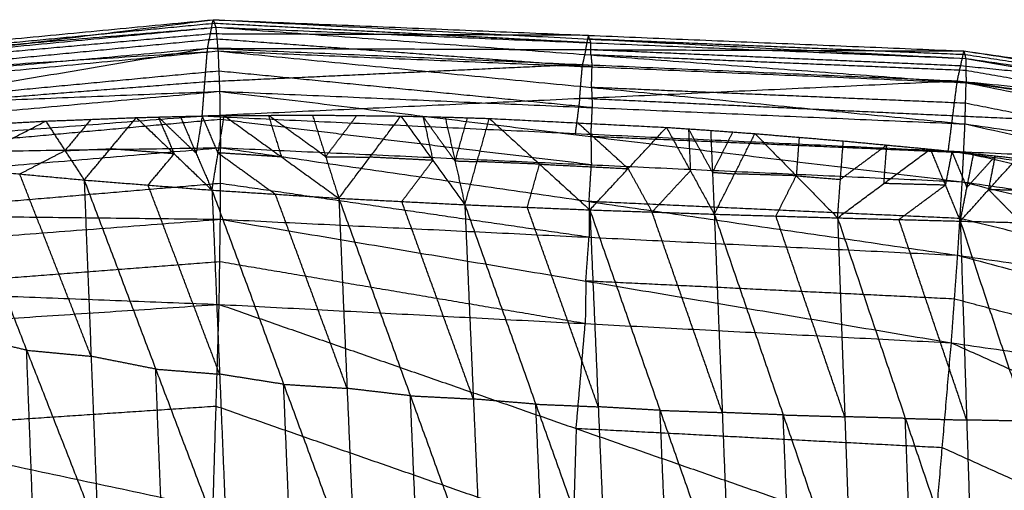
# Model space of a CAD drawing. Header units: millimetres. Extents: x -106 to 110, y -96 to 120.
# Tile 864 of 1020: x 6.58 to 13.95, y 116.3 to 119.81. Entities that reach past the tile are written whole.
import ezdxf

# ---------------------------------------------------------------- set-up
doc = ezdxf.new("R2010")
doc.units = ezdxf.units.MM
doc.header["$MEASUREMENT"] = 0
doc.layers.add('Default', color=7, linetype='Continuous', true_color=0x000000)

msp = doc.modelspace()

# ---------------------------------------------------------------- linework, layer by layer
at = {"layer": 'Default'}
for points in [[(2.4421, 119.1067, 11.482), (5.2371, 119.4604, 11.403), (8.0321, 119.8141, 11.3241)], [(2.4669, 119.2827, 11.9876), (5.2495, 119.5484, 11.6558), (8.0321, 119.8141, 11.3241)], [(7.9902, 119.6009, 10.6984), (8.0111, 119.7075, 11.0112), (8.0321, 119.8141, 11.3241)], [(8.0321, 119.8141, 11.3241), (8.0417, 119.786, 11.5281), (8.0514, 119.7579, 11.7321)], [(8.0321, 119.8141, 11.3241), (10.841, 119.6971, 11.2146), (13.6499, 119.5802, 11.1052)], [(8.0321, 119.8141, 11.3241), (10.8476, 119.6692, 11.4341), (13.6631, 119.5244, 11.5442)], [(2.4669, 119.2827, 11.9876), (5.2592, 119.5203, 11.8598), (8.0514, 119.7579, 11.7321)], [(2.4845, 119.2233, 12.3038), (5.268, 119.4906, 12.0179), (8.0514, 119.7579, 11.7321)], [(8.0417, 119.786, 11.5281), (6.6505, 119.6532, 11.694), (5.2592, 119.5203, 11.8598)], [(10.8573, 119.6412, 11.6382), (9.4495, 119.7136, 11.5831), (8.0417, 119.786, 11.5281)], [(8.0514, 119.7579, 11.7321), (8.0597, 119.669, 11.9547), (8.068, 119.5802, 12.1772)], [(8.0514, 119.7579, 11.7321), (10.8573, 119.6412, 11.6382), (13.6631, 119.5244, 11.5442)], [(8.0514, 119.7579, 11.7321), (10.8589, 119.5506, 11.8787), (13.6663, 119.3434, 12.0253)], [(8.0111, 119.7075, 11.0112), (6.6241, 119.5839, 11.2071), (5.2371, 119.4604, 11.403)], [(8.0597, 119.669, 11.9547), (6.668, 119.5354, 12.0976), (5.2762, 119.4017, 12.2405)], [(10.841, 119.6971, 11.2146), (9.426, 119.7023, 11.1129), (8.0111, 119.7075, 11.0112)], [(10.8672, 119.4618, 12.1013), (9.4634, 119.5654, 12.028), (8.0597, 119.669, 11.9547)], [(10.82, 119.5905, 10.9018), (10.8305, 119.6438, 11.0582), (10.841, 119.6971, 11.2146)], [(10.8476, 119.6692, 11.4341), (10.8443, 119.6832, 11.3244), (10.841, 119.6971, 11.2146)], [(13.6565, 119.5523, 11.3247), (12.252, 119.6108, 11.3794), (10.8476, 119.6692, 11.4341)], [(10.8476, 119.6692, 11.4341), (10.8524, 119.6552, 11.5361), (10.8573, 119.6412, 11.6382)], [(2.4306, 118.6644, 11.1541), (5.2104, 119.1327, 10.9263), (7.9902, 119.6009, 10.6984)], [(2.4421, 119.1067, 11.482), (5.2161, 119.3538, 11.0902), (7.9902, 119.6009, 10.6984)], [(7.9498, 119.0949, 10.3255), (7.97, 119.3479, 10.512), (7.9902, 119.6009, 10.6984)], [(7.9902, 119.6009, 10.6984), (10.7952, 119.4789, 10.5681), (13.6003, 119.3569, 10.4378)], [(7.9902, 119.6009, 10.6984), (10.82, 119.5905, 10.9018), (13.6499, 119.5802, 11.1052)], [(10.82, 119.5905, 10.9018), (10.8076, 119.5347, 10.735), (10.7952, 119.4789, 10.5681)], [(13.6251, 119.4685, 10.7715), (12.2226, 119.5295, 10.8367), (10.82, 119.5905, 10.9018)], [(10.8589, 119.5506, 11.8787), (10.8581, 119.5959, 11.7584), (10.8573, 119.6412, 11.6382)], [(2.4845, 119.2233, 12.3038), (5.2762, 119.4017, 12.2405), (8.068, 119.5802, 12.1772)], [(2.5046, 119.0541, 12.6408), (5.2863, 119.3171, 12.409), (8.068, 119.5802, 12.1772)], [(8.068, 119.5802, 12.1772), (8.0741, 119.4295, 12.4031), (8.0802, 119.2788, 12.6289)], [(8.068, 119.5802, 12.1772), (10.8631, 119.3076, 12.3465), (13.6582, 119.035, 12.5157)], [(8.068, 119.5802, 12.1772), (10.8672, 119.4618, 12.1013), (13.6663, 119.3434, 12.0253)], [(13.6647, 119.4339, 11.7847), (12.2618, 119.4923, 11.8317), (10.8589, 119.5506, 11.8787)], [(10.8589, 119.5506, 11.8787), (10.863, 119.5062, 11.99), (10.8672, 119.4618, 12.1013)], [(13.6003, 119.3569, 10.4378), (13.6251, 119.4685, 10.7715), (13.6499, 119.5802, 11.1052)], [(13.6499, 119.5802, 11.1052), (13.6565, 119.5523, 11.3247), (13.6631, 119.5244, 11.5442)], [(13.6499, 119.5802, 11.1052), (16.4361, 119.1866, 11.1163), (19.2222, 118.793, 11.1274)], [(13.6499, 119.5802, 11.1052), (16.438, 119.1579, 11.3341), (19.2262, 118.7355, 11.5629)], [(16.4446, 119.13, 11.5536), (15.0506, 119.3411, 11.4391), (13.6565, 119.5523, 11.3247)], [(13.6631, 119.5244, 11.5442), (13.6647, 119.4339, 11.7847), (13.6663, 119.3434, 12.0253)], [(13.6631, 119.5244, 11.5442), (16.4379, 119.0392, 11.7919), (19.2126, 118.5539, 12.0396)], [(13.6631, 119.5244, 11.5442), (16.4446, 119.13, 11.5536), (19.2262, 118.7355, 11.5629)], [(10.7952, 119.4789, 10.5681), (9.3826, 119.4134, 10.54), (7.97, 119.3479, 10.512)], [(10.775, 119.2259, 10.3817), (10.7851, 119.3524, 10.4749), (10.7952, 119.4789, 10.5681)], [(10.8631, 119.3076, 12.3465), (10.8651, 119.3847, 12.2239), (10.8672, 119.4618, 12.1013)], [(16.4361, 119.1866, 11.1163), (15.0306, 119.3276, 10.9439), (13.6251, 119.4685, 10.7715)], [(8.0741, 119.4295, 12.4031), (6.6833, 119.298, 12.519), (5.2924, 119.1665, 12.6349)], [(10.8692, 119.1569, 12.5723), (9.4716, 119.2932, 12.4877), (8.0741, 119.4295, 12.4031)], [(16.4395, 118.9487, 12.0324), (15.0521, 119.1913, 11.9086), (13.6647, 119.4339, 11.7847)], [(7.97, 119.3479, 10.512), (6.5902, 119.2403, 10.7191), (5.2104, 119.1327, 10.9263)], [(7.9498, 119.0949, 10.3255), (10.775, 119.2259, 10.3817), (13.6003, 119.3569, 10.4378)], [(13.6623, 119.1892, 12.2705), (12.2627, 119.2484, 12.3085), (10.8631, 119.3076, 12.3465)], [(10.8631, 119.3076, 12.3465), (10.8661, 119.2322, 12.4594), (10.8692, 119.1569, 12.5723)], [(13.5329, 118.8325, 10.0468), (13.5666, 119.0947, 10.2423), (13.6003, 119.3569, 10.4378)], [(13.6003, 119.3569, 10.4378), (16.3851, 118.9663, 10.4503), (19.1698, 118.5757, 10.4629)], [(13.6003, 119.3569, 10.4378), (16.4113, 119.0749, 10.7826), (19.2222, 118.793, 11.1274)], [(13.6582, 119.035, 12.5157), (13.6623, 119.1892, 12.2705), (13.6663, 119.3434, 12.0253)], [(13.6663, 119.3434, 12.0253), (16.4234, 118.7949, 12.2751), (19.1804, 118.2464, 12.5249)], [(13.6663, 119.3434, 12.0253), (16.4395, 118.9487, 12.0324), (19.2126, 118.5539, 12.0396)], [(2.5046, 119.0541, 12.6408), (5.2924, 119.1665, 12.6349), (8.0802, 119.2788, 12.6289)], [(2.5261, 118.7739, 12.975), (5.3032, 119.0264, 12.802), (8.0802, 119.2788, 12.6289)], [(8.0802, 119.2788, 12.6289), (8.0834, 119.0679, 12.8404), (8.0867, 118.8571, 13.052)], [(8.0802, 119.2788, 12.6289), (10.8588, 118.9406, 12.8033), (13.6375, 118.6024, 12.9778)], [(8.0802, 119.2788, 12.6289), (10.8692, 119.1569, 12.5723), (13.6582, 119.035, 12.5157)], [(10.775, 119.2259, 10.3817), (10.7582, 119.0948, 10.2839), (10.7413, 118.9637, 10.1862)], [(13.5666, 119.0947, 10.2423), (12.1708, 119.1603, 10.312), (10.775, 119.2259, 10.3817)], [(10.8588, 118.9406, 12.8033), (10.864, 119.0487, 12.6878), (10.8692, 119.1569, 12.5723)], [(16.4193, 118.6407, 12.5203), (15.0408, 118.9149, 12.3954), (13.6623, 119.1892, 12.2705)], [(2.4306, 118.6644, 11.1541), (5.1902, 118.8797, 10.7398), (7.9498, 119.0949, 10.3255)], [(8.0834, 119.0679, 12.8404), (6.6949, 118.9417, 12.927), (5.3064, 118.8155, 13.0135)], [(6.7791, 119.0561, 10.4618), (7.118, 119.0692, 10.4208), (7.4568, 119.0823, 10.3799)], [(7.118, 119.0692, 10.4208), (7.0204, 118.9525, 10.3648), (6.9228, 118.8358, 10.3087)], [(7.0665, 118.6156, 10.1556), (7.2617, 118.8489, 10.2678), (7.4568, 119.0823, 10.3799)], [(7.4568, 119.0823, 10.3799), (7.6212, 119.0867, 10.3617), (7.7856, 119.0911, 10.3435)], [(7.4568, 119.0823, 10.3799), (7.7399, 118.8112, 10.1823), (8.023, 118.5401, 9.9846)], [(7.6212, 119.0867, 10.3617), (7.6805, 118.949, 10.272), (7.7399, 118.8112, 10.1823)], [(7.9043, 118.8156, 10.1641), (7.7627, 118.9511, 10.2629), (7.6212, 119.0867, 10.3617)], [(7.7856, 119.0911, 10.3435), (7.9502, 119.0941, 10.3264), (8.1148, 119.0972, 10.3093)], [(7.7856, 119.0911, 10.3435), (7.9043, 118.8156, 10.1641), (8.023, 118.5401, 9.9846)], [(7.9502, 119.0941, 10.3264), (7.9272, 118.9549, 10.2452), (7.9043, 118.8156, 10.1641)], [(7.9498, 119.0949, 10.3255), (10.7413, 118.9637, 10.1862), (13.5329, 118.8325, 10.0468)], [(8.0689, 118.8187, 10.147), (8.0096, 118.9564, 10.2367), (7.9502, 119.0941, 10.3264)], [(8.023, 118.5401, 9.9846), (8.0689, 118.8187, 10.147), (8.1148, 119.0972, 10.3093)], [(10.8621, 118.7297, 13.0149), (9.4728, 118.8988, 12.9277), (8.0834, 119.0679, 12.8404)], [(8.1148, 119.0972, 10.3093), (8.445, 119.0991, 10.2786), (8.7752, 119.1011, 10.2479)], [(8.1148, 119.0972, 10.3093), (8.5436, 118.7882, 10.0828), (8.9723, 118.4793, 9.8563)], [(8.445, 119.0991, 10.2786), (8.4943, 118.9437, 10.1807), (8.5436, 118.7882, 10.0828)], [(8.8738, 118.7902, 10.0521), (8.6594, 118.9447, 10.1654), (8.445, 119.0991, 10.2786)], [(8.7752, 119.1011, 10.2479), (8.8738, 118.7902, 10.0521), (8.9723, 118.4793, 9.8563)], [(8.7752, 119.1011, 10.2479), (9.1061, 119.0975, 10.222), (9.437, 119.0939, 10.196)], [(9.1061, 119.0975, 10.222), (8.9899, 118.9439, 10.137), (8.8738, 118.7902, 10.0521)], [(8.9723, 118.4793, 9.8563), (9.2047, 118.7866, 10.0261), (9.437, 119.0939, 10.196)], [(9.437, 119.0939, 10.196), (9.6023, 119.0901, 10.1848), (9.7675, 119.0863, 10.1736)], [(9.437, 119.0939, 10.196), (9.6761, 118.7625, 9.9829), (9.9152, 118.431, 9.7698)], [(9.6023, 119.0901, 10.1848), (9.6392, 118.9263, 10.0839), (9.6761, 118.7625, 9.9829)], [(9.8414, 118.7586, 9.9717), (9.7218, 118.9244, 10.0783), (9.6023, 119.0901, 10.1848)], [(9.7675, 119.0863, 10.1736), (9.8414, 118.7586, 9.9717), (9.9152, 118.431, 9.7698)], [(9.7675, 119.0863, 10.1736), (9.9331, 119.0811, 10.1635), (10.0987, 119.0759, 10.1535)], [(9.9331, 119.0811, 10.1635), (9.8872, 118.9198, 10.0676), (9.8414, 118.7586, 9.9717)], [(9.9152, 118.431, 9.7698), (10.0069, 118.7534, 9.9616), (10.0987, 119.0759, 10.1535)], [(10.0987, 119.0759, 10.1535), (10.4746, 118.7341, 9.9371), (10.8505, 118.3924, 9.7208)], [(10.0987, 119.0759, 10.1535), (10.7612, 119.0425, 10.1232), (11.4238, 119.0092, 10.093)], [(16.3851, 118.9663, 10.4503), (14.9758, 119.0305, 10.3463), (13.5666, 119.0947, 10.2423)], [(6.1018, 118.7063, 10.3667), (6.4405, 118.8812, 10.4142), (6.7791, 119.0561, 10.4618)], [(6.103, 119.0196, 10.5518), (6.441, 119.0379, 10.5068), (6.7791, 119.0561, 10.4618)], [(6.7791, 119.0561, 10.4618), (6.9228, 118.8358, 10.3087), (7.0665, 118.6156, 10.1556)], [(11.1372, 118.7008, 9.9069), (10.9492, 118.8717, 10.0151), (10.7612, 119.0425, 10.1232)], [(10.8505, 118.3924, 9.7208), (11.1372, 118.7008, 9.9069), (11.4238, 119.0092, 10.093)], [(11.4238, 119.0092, 10.093), (11.5891, 118.9981, 10.0875), (11.7545, 118.9869, 10.0821)], [(11.4238, 119.0092, 10.093), (11.6028, 118.6847, 9.8978), (11.7819, 118.3602, 9.7025)], [(11.5891, 118.9981, 10.0875), (11.596, 118.8414, 9.9926), (11.6028, 118.6847, 9.8978)], [(11.7682, 118.6735, 9.8923), (11.6786, 118.8358, 9.9899), (11.5891, 118.9981, 10.0875)], [(13.6375, 118.6024, 12.9778), (13.6478, 118.8187, 12.7467), (13.6582, 119.035, 12.5157)], [(13.6582, 119.035, 12.5157), (16.3936, 118.4256, 12.7487), (19.129, 117.8162, 12.9818)], [(13.6582, 119.035, 12.5157), (16.4193, 118.6407, 12.5203), (19.1804, 118.2464, 12.5249)], [(13.6478, 118.8187, 12.7467), (12.2533, 118.8796, 12.775), (10.8588, 118.9406, 12.8033)], [(10.8588, 118.9406, 12.8033), (10.8605, 118.8352, 12.9091), (10.8621, 118.7297, 13.0149)], [(11.7545, 118.9869, 10.0821), (11.7682, 118.6735, 9.8923), (11.7819, 118.3602, 9.7025)], [(11.7545, 118.9869, 10.0821), (11.9202, 118.9747, 10.0774), (12.086, 118.9625, 10.0727)], [(11.9202, 118.9747, 10.0774), (11.8442, 118.8241, 9.9849), (11.7682, 118.6735, 9.8923)], [(11.7819, 118.3602, 9.7025), (11.9339, 118.6613, 9.8876), (12.086, 118.9625, 10.0727)], [(12.086, 118.9625, 10.0727), (12.3952, 118.6475, 9.8906), (12.7044, 118.3326, 9.7086)], [(12.086, 118.9625, 10.0727), (12.4167, 118.9351, 10.0652), (12.7474, 118.9078, 10.0578)], [(12.4167, 118.9351, 10.0652), (12.406, 118.7913, 9.9779), (12.3952, 118.6475, 9.8906)], [(2.5261, 118.7739, 12.975), (5.3064, 118.8155, 13.0135), (8.0867, 118.8571, 13.052)], [(2.5478, 118.3862, 13.2794), (5.3172, 118.6216, 13.1657), (8.0867, 118.8571, 13.052)], [(6.9228, 118.8358, 10.3087), (7.0922, 118.8424, 10.2882), (7.2617, 118.8489, 10.2678)], [(7.7399, 118.8112, 10.1823), (7.5008, 118.8301, 10.225), (7.2617, 118.8489, 10.2678)], [(8.0859, 118.3224, 13.4105), (8.0863, 118.5897, 13.2312), (8.0867, 118.8571, 13.052)], [(8.0867, 118.8571, 13.052), (10.8451, 118.4551, 13.2124), (13.6035, 118.0532, 13.3727)], [(8.0867, 118.8571, 13.052), (10.8621, 118.7297, 13.0149), (13.6375, 118.6024, 12.9778)], [(12.7044, 118.3326, 9.7086), (12.7259, 118.6202, 9.8832), (12.7474, 118.9078, 10.0578)], [(12.7044, 118.3326, 9.7086), (13.0513, 118.5895, 9.8782), (13.3981, 118.8465, 10.0478)], [(13.0728, 118.8771, 10.0528), (12.8994, 118.7486, 9.968), (12.7259, 118.6202, 9.8832)], [(12.7474, 118.9078, 10.0578), (13.0728, 118.8771, 10.0528), (13.3981, 118.8465, 10.0478)], [(13.0513, 118.5895, 9.8782), (13.062, 118.7333, 9.9655), (13.0728, 118.8771, 10.0528)], [(13.3981, 118.8465, 10.0478), (13.5104, 118.5773, 9.8914), (13.6226, 118.3082, 9.735)], [(13.3981, 118.8465, 10.0478), (13.5605, 118.8299, 10.0461), (13.7228, 118.8133, 10.0444)], [(6.5842, 118.6609, 10.2611), (6.7535, 118.7484, 10.2849), (6.9228, 118.8358, 10.3087)], [(7.5447, 118.5779, 10.0701), (7.6423, 118.6945, 10.1262), (7.7399, 118.8112, 10.1823)], [(8.0689, 118.8187, 10.147), (8.2833, 118.6642, 10.0337), (8.4977, 118.5097, 9.9204)], [(8.5436, 118.7882, 10.0828), (8.3062, 118.8034, 10.1149), (8.0689, 118.8187, 10.147)], [(8.8738, 118.7902, 10.0521), (9.0392, 118.7884, 10.0391), (9.2047, 118.7866, 10.0261)], [(9.6761, 118.7625, 9.9829), (9.4404, 118.7745, 10.0045), (9.2047, 118.7866, 10.0261)], [(13.5605, 118.8299, 10.0461), (13.5354, 118.7036, 9.9687), (13.5104, 118.5773, 9.8914)], [(13.5329, 118.8325, 10.0468), (16.3061, 118.4459, 10.0585), (19.0794, 118.0593, 10.0702)], [(13.5329, 118.8325, 10.0468), (16.3514, 118.7041, 10.2548), (19.1698, 118.5757, 10.4629)], [(13.6727, 118.5607, 9.8897), (13.6166, 118.6953, 9.9679), (13.5605, 118.8299, 10.0461)], [(13.6226, 118.3082, 9.735), (13.6727, 118.5607, 9.8897), (13.7228, 118.8133, 10.0444)], [(13.6226, 118.3082, 9.735), (13.8351, 118.5433, 9.8884), (14.0475, 118.7784, 10.0419)], [(16.3832, 118.2093, 12.9798), (15.0155, 118.514, 12.8633), (13.6478, 118.8187, 12.7467)], [(13.8852, 118.7958, 10.0431), (13.7789, 118.6783, 9.9664), (13.6727, 118.5607, 9.8897)], [(13.7228, 118.8133, 10.0444), (13.8852, 118.7958, 10.0431), (14.0475, 118.7784, 10.0419)], [(13.8351, 118.5433, 9.8884), (13.8601, 118.6696, 9.9658), (13.8852, 118.7958, 10.0431)], [(6.1018, 118.7063, 10.3667), (6.5842, 118.6609, 10.2611), (7.0665, 118.6156, 10.1556)], [(6.1018, 118.7063, 10.3667), (6.6361, 117.3434, 9.647), (7.1704, 115.9805, 8.9274)], [(9.4438, 118.4551, 9.813), (9.56, 118.6088, 9.898), (9.6761, 118.7625, 9.9829)], [(9.8414, 118.7586, 9.9717), (9.9242, 118.756, 9.9667), (10.0069, 118.7534, 9.9616)], [(10.4746, 118.7341, 9.9371), (10.2408, 118.7438, 9.9494), (10.0069, 118.7534, 9.9616)], [(10.3829, 118.4117, 9.7453), (10.4287, 118.5729, 9.8412), (10.4746, 118.7341, 9.9371)], [(10.4746, 118.7341, 9.9371), (10.8059, 118.7174, 9.922), (11.1372, 118.7008, 9.9069)], [(10.8451, 118.4551, 13.2124), (10.8536, 118.5924, 13.1136), (10.8621, 118.7297, 13.0149)], [(11.1372, 118.7008, 9.9069), (11.2267, 118.5385, 9.8093), (11.3162, 118.3763, 9.7117)], [(7.1185, 117.2981, 9.5415), (6.8513, 117.9795, 9.9013), (6.5842, 118.6609, 10.2611)], [(11.3162, 118.3763, 9.7117), (11.4595, 118.5305, 9.8047), (11.6028, 118.6847, 9.8978)], [(11.7682, 118.6735, 9.8923), (11.851, 118.6674, 9.89), (11.9339, 118.6613, 9.8876)], [(12.3952, 118.6475, 9.8906), (12.1646, 118.6544, 9.8891), (11.9339, 118.6613, 9.8876)], [(12.2431, 118.3464, 9.7056), (12.3192, 118.4969, 9.7981), (12.3952, 118.6475, 9.8906)], [(12.3952, 118.6475, 9.8906), (12.5606, 118.6338, 9.8869), (12.7259, 118.6202, 9.8832)], [(8.0863, 118.5897, 13.2312), (6.7016, 118.472, 13.2881), (5.3169, 118.3543, 13.3449)], [(7.0665, 118.6156, 10.1556), (7.1185, 117.2981, 9.5415), (7.1704, 115.9805, 8.9274)], [(7.0665, 118.6156, 10.1556), (7.5447, 118.5779, 10.0701), (8.023, 118.5401, 9.9846)], [(7.0665, 118.6156, 10.1556), (7.602, 117.2021, 9.4328), (8.1375, 115.7887, 8.71)], [(8.0802, 117.1644, 9.3473), (7.8125, 117.8711, 9.7087), (7.5447, 118.5779, 10.0701)], [(10.8447, 118.1878, 13.3916), (9.4655, 118.3888, 13.3114), (8.0863, 118.5897, 13.2312)], [(13.5104, 118.5773, 9.8914), (13.2808, 118.5834, 9.8848), (13.0513, 118.5895, 9.8782)], [(13.1635, 118.3204, 9.7218), (13.3369, 118.4489, 9.8066), (13.5104, 118.5773, 9.8914)], [(13.6035, 118.0532, 13.3727), (13.6205, 118.3278, 13.1753), (13.6375, 118.6024, 12.9778)], [(13.6375, 118.6024, 12.9778), (16.348, 117.9367, 13.1748), (19.0586, 117.2711, 13.3718)], [(13.6375, 118.6024, 12.9778), (16.3832, 118.2093, 12.9798), (19.129, 117.8162, 12.9818)], [(8.023, 118.5401, 9.9846), (8.0802, 117.1644, 9.3473), (8.1375, 115.7887, 8.71)], [(8.023, 118.5401, 9.9846), (8.4977, 118.5097, 9.9204), (8.9723, 118.4793, 9.8563)], [(8.023, 118.5401, 9.9846), (8.5592, 117.0887, 9.2654), (9.0955, 115.6373, 8.5462)], [(9.0339, 117.0583, 9.2012), (8.7658, 117.784, 9.5608), (8.4977, 118.5097, 9.9204)], [(8.9723, 118.4793, 9.8563), (9.0339, 117.0583, 9.2012), (9.0955, 115.6373, 8.5462)], [(8.9723, 118.4793, 9.8563), (9.4438, 118.4551, 9.813), (9.9152, 118.431, 9.7698)], [(8.9723, 118.4793, 9.8563), (9.5076, 117.0027, 9.146), (10.0428, 115.5262, 8.4357)], [(13.8351, 118.5433, 9.8884), (13.9568, 118.4202, 9.8225), (14.0785, 118.2971, 9.7565)], [(14.2909, 118.5321, 9.9099), (14.063, 118.5377, 9.8992), (13.8351, 118.5433, 9.8884)], [(9.979, 116.9786, 9.1027), (9.7114, 117.7169, 9.4579), (9.4438, 118.4551, 9.813)], [(9.9152, 118.431, 9.7698), (9.979, 116.9786, 9.1027), (10.0428, 115.5262, 8.4357)], [(9.9152, 118.431, 9.7698), (10.3829, 118.4117, 9.7453), (10.8505, 118.3924, 9.7208)], [(9.9152, 118.431, 9.7698), (10.446, 116.9398, 9.071), (10.9767, 115.4486, 8.3721)], [(10.9136, 116.9205, 9.0465), (10.6483, 117.6661, 9.3959), (10.3829, 118.4117, 9.7453)], [(10.8451, 118.4551, 13.2124), (10.8449, 118.3215, 13.302), (10.8447, 118.1878, 13.3916)], [(13.6205, 118.3278, 13.1753), (12.2328, 118.3915, 13.1938), (10.8451, 118.4551, 13.2124)], [(2.5478, 118.3862, 13.2794), (5.3169, 118.3543, 13.3449), (8.0859, 118.3224, 13.4105)], [(10.8505, 118.3924, 9.7208), (10.9136, 116.9205, 9.0465), (10.9767, 115.4486, 8.3721)], [(10.8505, 118.3924, 9.7208), (11.3162, 118.3763, 9.7117), (11.7819, 118.3602, 9.7025)], [(10.8505, 118.3924, 9.7208), (11.3758, 116.8938, 9.0333), (11.9011, 115.3952, 8.3458)], [(11.8415, 116.8777, 9.0242), (11.5788, 117.627, 9.3679), (11.3162, 118.3763, 9.7117)], [(11.7819, 118.3602, 9.7025), (11.8415, 116.8777, 9.0242), (11.9011, 115.3952, 8.3458)], [(11.7819, 118.3602, 9.7025), (12.2431, 118.3464, 9.7056), (12.7044, 118.3326, 9.7086)], [(11.7819, 118.3602, 9.7025), (12.2973, 116.8597, 9.0253), (12.8128, 115.3593, 8.3482)], [(12.7586, 116.8459, 9.0284), (12.5009, 117.5961, 9.367), (12.2431, 118.3464, 9.7056)], [(12.7044, 118.3326, 9.7086), (12.7586, 116.8459, 9.0284), (12.8128, 115.3593, 8.3482)], [(12.7044, 118.3326, 9.7086), (13.1635, 118.3204, 9.7218), (13.6226, 118.3082, 9.735)], [(12.7044, 118.3326, 9.7086), (13.2114, 116.8337, 9.041), (13.7185, 115.3349, 8.3734)], [(2.5683, 117.8983, 13.5265), (5.3271, 118.1103, 13.4685), (8.0859, 118.3224, 13.4105)], [(8.0769, 117.6857, 13.6705), (8.0814, 118.004, 13.5405), (8.0859, 118.3224, 13.4105)], [(8.0859, 118.3224, 13.4105), (10.8209, 117.8605, 13.5372), (13.5558, 117.3986, 13.664)], [(8.0859, 118.3224, 13.4105), (10.8447, 118.1878, 13.3916), (13.6035, 118.0532, 13.3727)], [(13.6706, 116.8215, 9.0542), (13.417, 117.571, 9.388), (13.1635, 118.3204, 9.7218)], [(16.331, 117.6622, 13.3723), (14.9757, 117.995, 13.2738), (13.6205, 118.3278, 13.1753)], [(13.6226, 118.3082, 9.735), (13.6706, 116.8215, 9.0542), (13.7185, 115.3349, 8.3734)], [(13.6226, 118.3082, 9.735), (14.0785, 118.2971, 9.7565), (14.5343, 118.2859, 9.778)], [(13.6226, 118.3082, 9.735), (14.1186, 116.8127, 9.0754), (14.6146, 115.3172, 8.4158)], [(10.8209, 117.8605, 13.5372), (10.8328, 118.0242, 13.4644), (10.8447, 118.1878, 13.3916)], [(13.5558, 117.3986, 13.664), (13.5796, 117.7259, 13.5183), (13.6035, 118.0532, 13.3727)], [(13.6035, 118.0532, 13.3727), (16.2867, 117.3378, 13.5158), (18.9699, 116.6223, 13.659)], [(13.6035, 118.0532, 13.3727), (16.331, 117.6622, 13.3723), (19.0586, 117.2711, 13.3718)], [(8.0814, 118.004, 13.5405), (6.702, 117.898, 13.5695), (5.3226, 117.792, 13.5985)], [(10.8163, 117.5422, 13.6673), (9.4489, 117.7731, 13.6039), (8.0814, 118.004, 13.5405)], [(2.5683, 117.8983, 13.5265), (5.3226, 117.792, 13.5985), (8.0769, 117.6857, 13.6705)], [(10.8209, 117.8605, 13.5372), (10.8186, 117.7013, 13.6022), (10.8163, 117.5422, 13.6673)], [(13.5796, 117.7259, 13.5183), (12.2002, 117.7932, 13.5278), (10.8209, 117.8605, 13.5372)], [(2.5862, 117.3204, 13.691), (5.3315, 117.503, 13.6808), (8.0769, 117.6857, 13.6705)], [(8.0309, 116.1611, 13.7923), (8.0539, 116.9234, 13.7314), (8.0769, 117.6857, 13.6705)], [(8.0769, 117.6857, 13.6705), (10.7485, 116.7575, 13.7471), (13.4202, 115.8293, 13.8238)], [(8.0769, 117.6857, 13.6705), (10.8163, 117.5422, 13.6673), (13.5558, 117.3986, 13.664)], [(16.2629, 117.0105, 13.6615), (14.9212, 117.3682, 13.5899), (13.5796, 117.7259, 13.5183)], [(10.7485, 116.7575, 13.7471), (10.7824, 117.1498, 13.7072), (10.8163, 117.5422, 13.6673)], [(6.6361, 117.3434, 9.647), (6.3927, 117.4007, 9.7139), (6.1493, 117.458, 9.7807)], [(13.4202, 115.8293, 13.8238), (13.488, 116.614, 13.7439), (13.5558, 117.3986, 13.664)], [(13.5558, 117.3986, 13.664), (16.1494, 116.2344, 13.7392), (18.743, 115.0701, 13.8145)], [(13.5558, 117.3986, 13.664), (16.2629, 117.0105, 13.6615), (18.9699, 116.6223, 13.659)], [(2.5862, 117.3204, 13.691), (5.3086, 116.7407, 13.7417), (8.0309, 116.1611, 13.7923)], [(6.6836, 116.0951, 9.0611), (6.6599, 116.7193, 9.3541), (6.6361, 117.3434, 9.647)], [(6.6361, 117.3434, 9.647), (6.8773, 117.3207, 9.5943), (7.1185, 117.2981, 9.5415)], [(7.602, 117.2021, 9.4328), (7.3602, 117.2501, 9.4871), (7.1185, 117.2981, 9.5415)], [(7.6539, 115.8846, 8.8187), (7.628, 116.5434, 9.1257), (7.602, 117.2021, 9.4328)], [(7.602, 117.2021, 9.4328), (7.8411, 117.1833, 9.39), (8.0802, 117.1644, 9.3473)], [(8.5592, 117.0887, 9.2654), (8.3197, 117.1266, 9.3064), (8.0802, 117.1644, 9.3473)], [(8.6165, 115.713, 8.6281), (8.5879, 116.4009, 8.9467), (8.5592, 117.0887, 9.2654)], [(8.5592, 117.0887, 9.2654), (8.7966, 117.0735, 9.2333), (9.0339, 117.0583, 9.2012)], [(9.5076, 117.0027, 9.146), (9.2707, 117.0305, 9.1736), (9.0339, 117.0583, 9.2012)], [(9.5691, 115.5817, 8.491), (9.5383, 116.2922, 8.8185), (9.5076, 117.0027, 9.146)], [(9.5076, 117.0027, 9.146), (9.7433, 116.9907, 9.1244), (9.979, 116.9786, 9.1027)], [(10.446, 116.9398, 9.071), (10.2125, 116.9592, 9.0869), (9.979, 116.9786, 9.1027)], [(10.5097, 115.4874, 8.4039), (10.4778, 116.2136, 8.7374), (10.446, 116.9398, 9.071)], [(10.446, 116.9398, 9.071), (10.6798, 116.9301, 9.0587), (10.9136, 116.9205, 9.0465)], [(8.0539, 116.9234, 13.7314), (6.6812, 116.8321, 13.7366), (5.3086, 116.7407, 13.7417)], [(10.7256, 115.9952, 13.808), (9.3897, 116.4593, 13.7697), (8.0539, 116.9234, 13.7314)], [(11.3758, 116.8938, 9.0333), (11.1447, 116.9071, 9.0399), (10.9136, 116.9205, 9.0465)], [(11.4389, 115.4219, 8.359), (11.4073, 116.1578, 8.6961), (11.3758, 116.8938, 9.0333)], [(11.3758, 116.8938, 9.0333), (11.6086, 116.8857, 9.0287), (11.8415, 116.8777, 9.0242)], [(12.2973, 116.8597, 9.0253), (12.0694, 116.8687, 9.0248), (11.8415, 116.8777, 9.0242)], [(12.3569, 115.3773, 8.347), (12.3271, 116.1185, 8.6862), (12.2973, 116.8597, 9.0253)], [(12.2973, 116.8597, 9.0253), (12.528, 116.8528, 9.0269), (12.7586, 116.8459, 9.0284)], [(13.2114, 116.8337, 9.041), (12.985, 116.8398, 9.0347), (12.7586, 116.8459, 9.0284)], [(13.2657, 115.3471, 8.3608), (13.2386, 116.0904, 8.7009), (13.2114, 116.8337, 9.041)], [(13.2114, 116.8337, 9.041), (13.441, 116.8276, 9.0476), (13.6706, 116.8215, 9.0542)], [(14.1186, 116.8127, 9.0754), (13.8946, 116.8171, 9.0648), (13.6706, 116.8215, 9.0542)], [(10.7485, 116.7575, 13.7471), (10.7371, 116.3764, 13.7776), (10.7256, 115.9952, 13.808)], [(13.488, 116.614, 13.7439), (12.1183, 116.6857, 13.7455), (10.7485, 116.7575, 13.7471)], [(16.0816, 115.4497, 13.8191), (14.7848, 116.0318, 13.7815), (13.488, 116.614, 13.7439)]]:
    msp.add_open_spline(points, degree=2, dxfattribs=at)

doc.saveas('drawing.dxf')
